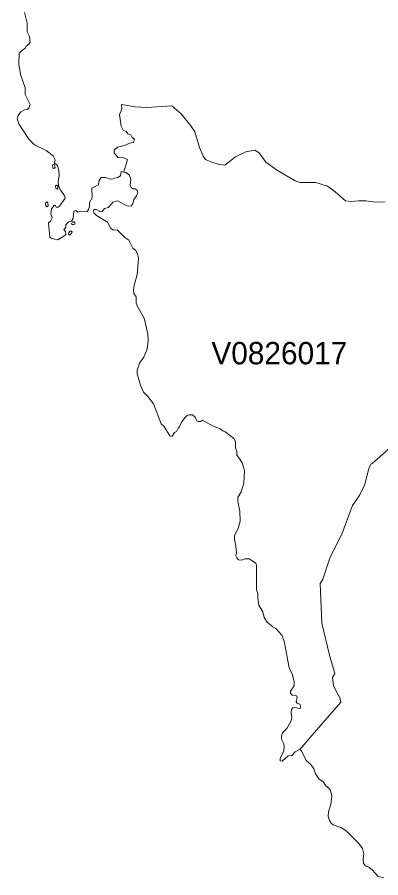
# Model space of a CAD drawing. Extents: x 369010 to 735936, y 6377141 to 6616555.
# Drawn here: x 502458 to 504089, y 6457407 to 6461264 of the extents above; entities that cross this region are included whole.
import ezdxf
from ezdxf.enums import TextEntityAlignment as Align

# ---------------------------------------------------------------- set-up
doc = ezdxf.new("R2010")
doc.units = 0
doc.header["$LTSCALE"] = 40
doc.layers.add('3', color=7, linetype='Continuous', lineweight=13)
doc.layers.add('4', color=7, linetype='Continuous')

msp = doc.modelspace()

# ---------------------------------------------------------------- linework, layer by layer
at = {"layer": '3'}
for points in [[(502490.17, 6461284.38), (502502.09, 6461237.71), (502502.09, 6461198.98), (502513.51, 6461177.96), (502515.66, 6461151.15), (502510.53, 6461143.37), (502497.62, 6461133.6), (502494.64, 6461126.49), (502475.44, 6461112.25), (502467, 6461102.16), (502464.52, 6461053.67), (502472.3, 6461007.33), (502493.98, 6460947.74), (502493.65, 6460916.79), (502516.32, 6460872.77), (502509.7, 6460856.22), (502502.75, 6460850.92), (502490.67, 6460849.1), (502473.62, 6460839.67), (502462.04, 6460823.45)], [(502462.04, 6460823.45), (502457.57, 6460808.06), (502465.18, 6460785.88), (502510.53, 6460716.7), (502534.86, 6460692.21), (502587.32, 6460666.06), (502619.1, 6460642.55), (502627.87, 6460624.85), (502625.72, 6460610.12), (502637.8, 6460598.7), (502644.42, 6460576.68), (502645.42, 6460554.84), (502641.77, 6460525.38), (502643.6, 6460509.32), (502649.88, 6460491.95), (502670.08, 6460463.31), (502672.39, 6460452.56), (502647.73, 6460416.97), (502638.13, 6460410.35), (502632.34, 6460411.84), (502629.03, 6460420.61), (502623.73, 6460420.28), (502610.83, 6460404.89), (502608.67, 6460383.21), (502614.63, 6460364.67), (502607.52, 6460349.28), (502598.74, 6460342.33), (502603.87, 6460278.61), (502612.48, 6460272.16), (502639.95, 6460265.87), (502671.57, 6460285.4), (502675.21, 6460291.19), (502674.88, 6460303.77), (502666.77, 6460311.71), (502676.03, 6460321.81), (502676.03, 6460333.56), (502687.12, 6460346.63), (502701.36, 6460350.44), (502708.8, 6460361.36), (502711.62, 6460395.29), (502720.06, 6460397.44), (502729.99, 6460389.83), (502744.39, 6460394.63), (502770.54, 6460391.98), (502776.83, 6460399.43), (502781.96, 6460415.15), (502782.29, 6460432.86), (502794.04, 6460454.05), (502792.55, 6460497.57), (502822.01, 6460513.3), (502825.65, 6460533.16), (502833.92, 6460545.07), (502853.79, 6460546.07), (502874.31, 6460537.29), (502886.72, 6460538.78), (502894.17, 6460543.09), (502909.89, 6460544.91), (502920.65, 6460553.35), (502924.62, 6460572.88), (502936.7, 6460570.06), (502952.76, 6460626.67), (502936.21, 6460633.12), (502910.55, 6460634.44), (502892.68, 6460654.31), (502893.34, 6460667.38), (502908.07, 6460681.45), (502943.82, 6460690.39), (502962.36, 6460699.32), (502979.07, 6460702.63), (502984.04, 6460716.7), (502973.94, 6460724.98), (502968.15, 6460737.06), (502954.74, 6460741.53), (502946.96, 6460751.79), (502933.56, 6460758.24), (502923.96, 6460776.12), (502917.01, 6460827.75), (502924.79, 6460844.97), (502927.27, 6460858.37), (502925.45, 6460873.1), (502987.35, 6460861.52), (503037.99, 6460859.03), (503151.69, 6460866.98), (503193.23, 6460830.57), (503236.76, 6460776.78), (503255.13, 6460750.13), (503276.15, 6460679.79), (503291.54, 6460640.73), (503302.63, 6460626.83), (503330.77, 6460614.09), (503360.06, 6460605.15), (503390.18, 6460600.68), (503436.86, 6460638.42), (503484.02, 6460660.26), (503523.75, 6460668.7), (503542.94, 6460656.46), (503572.9, 6460614.92), (503626.03, 6460577.18), (503705.14, 6460530.18), (503727.48, 6460522.56)], [(503798.48, 6460523.56), (503767.2, 6460522.56), (503727.48, 6460522.56), (503705.14, 6460530.18), (503626.03, 6460577.18), (503572.9, 6460614.92), (503542.94, 6460656.46), (503523.75, 6460668.7), (503484.02, 6460660.26), (503436.86, 6460638.42), (503390.18, 6460600.68), (503360.06, 6460605.15), (503330.77, 6460614.09), (503302.63, 6460626.83), (503291.54, 6460640.73), (503276.15, 6460679.79), (503255.13, 6460750.13), (503236.76, 6460776.78), (503193.23, 6460830.57), (503151.69, 6460866.98), (503037.99, 6460859.03), (502987.35, 6460861.52), (502925.45, 6460873.1), (502927.27, 6460858.37), (502924.79, 6460844.97), (502917.01, 6460827.75), (502923.96, 6460776.12), (502933.56, 6460758.24), (502946.96, 6460751.79), (502954.74, 6460741.53), (502968.15, 6460737.06), (502973.94, 6460724.98), (502984.04, 6460716.7), (502979.07, 6460702.63), (502962.36, 6460699.32), (502943.82, 6460690.39), (502908.07, 6460681.45), (502893.34, 6460667.38), (502892.68, 6460654.31), (502910.55, 6460634.44), (502936.21, 6460633.12), (502952.76, 6460626.67), (502936.7, 6460570.06)], [(502936.7, 6460570.06), (502947.13, 6460567.75), (502961.86, 6460554.18), (502968.15, 6460536.63), (502964.34, 6460509.99), (502968.48, 6460500.06), (502976.26, 6460494.59), (502987.68, 6460495.42), (502995.79, 6460488.8), (502999.1, 6460478.71), (502992.81, 6460463.81), (502980.56, 6460447.59), (502976.26, 6460427.4), (502968.48, 6460419.12), (502955.24, 6460416.64), (502947.13, 6460419.62), (502908.57, 6460441.3), (502886.39, 6460435.01), (502866.86, 6460410.85), (502848.82, 6460406.05), (502839.39, 6460393.14), (502831.28, 6460390.99), (502811.75, 6460402.24), (502803.97, 6460402.57), (502799.67, 6460398.6), (502801.49, 6460387.68), (502812.91, 6460375.43), (502862.56, 6460344.98), (502878.28, 6460317.01), (502890.2, 6460310.06), (502905.59, 6460310.72), (502940.51, 6460276.13), (502958.88, 6460264.71), (502976.09, 6460228.63), (502989.5, 6460217.71), (502998.6, 6460198.18), (503002.24, 6460180.8), (502995.95, 6460110.29), (502982.71, 6460061.64), (502979.4, 6460041.44), (502980.89, 6460025.39), (502991.98, 6460011.32), (502990.99, 6459981.53), (502997.11, 6459966.8), (503027.4, 6459914.5), (503043.95, 6459844.33), (503045.27, 6459815.37), (503040.64, 6459775.64), (503025.91, 6459740.56), (503006.05, 6459713.41), (502996.12, 6459681.8), (502996.45, 6459665.92), (503010.68, 6459614.11), (503024.09, 6459582.83), (503044.28, 6459563.3), (503068.61, 6459530.53), (503104.19, 6459441.33), (503117.1, 6459428.75), (503142.76, 6459388.2), (503149.04, 6459384.89), (503153.84, 6459386.05), (503163.11, 6459401.94), (503172.22, 6459407.4), (503179.33, 6459421.3), (503186.61, 6459427.59), (503195.39, 6459448.94), (503211.94, 6459470.29), (503220.38, 6459478.4), (503229.98, 6459482.37), (503245.04, 6459481.38), (503256.95, 6459470.95), (503263.08, 6459454.9), (503269.7, 6459451.59), (503280.12, 6459451.92), (503289.89, 6459457.88), (503333.42, 6459432.72), (503368.34, 6459419.15), (503379.76, 6459409.72), (503390.85, 6459405.91), (503429.41, 6459375.46), (503437.52, 6459361.88), (503436.69, 6459333.09), (503442.98, 6459318.69), (503443.31, 6459302.96), (503466.81, 6459267.22), (503477.9, 6459231.63), (503474.92, 6459174.7), (503462.51, 6459136.3), (503447.45, 6459111.64), (503447.12, 6459094.1), (503457.05, 6459050.57), (503458.37, 6459005.39), (503449.27, 6458972.95), (503432.72, 6458941.34), (503432.39, 6458924.46), (503439.34, 6458893.34), (503441.16, 6458862.06), (503439.01, 6458849.15), (503442.65, 6458840.22), (503451.09, 6458831.44)], [(503727.48, 6460522.56), (503767.2, 6460522.56), (503798.48, 6460523.56), (503849.62, 6460506.34), (503885.37, 6460480.69), (503930.72, 6460441.63), (503957.04, 6460438.49), (503989.47, 6460440.31), (504022.08, 6460440.97), (504063.62, 6460435.18), (504108.97, 6460436.5)], [(504108.97, 6460436.5), (504063.62, 6460435.18), (504022.08, 6460440.97), (503989.47, 6460440.31), (503957.04, 6460438.49), (503930.72, 6460441.63), (503885.37, 6460480.69), (503849.62, 6460506.34), (503798.48, 6460523.56)], [(503451.09, 6458831.44), (503464, 6458830.78), (503480.55, 6458836.91), (503499.25, 6458836.91), (503527.88, 6458817.05), (503531.19, 6458806.45), (503531.69, 6458696.06), (503537.15, 6458682.16), (503537.15, 6458659.32), (503542.78, 6458628.7), (503559.33, 6458598.58), (503566.28, 6458572.93), (503580.18, 6458552.24), (503604.84, 6458530.89), (503618.41, 6458524.27), (503645.72, 6458494.15), (503655.98, 6458466.67), (503678.82, 6458347.34), (503692.89, 6458316.06), (503701.17, 6458285.61), (503700.83, 6458266.41), (503684.78, 6458243.24), (503684.62, 6458233.81), (503692.39, 6458224.54), (503711.26, 6458222.39), (503714.08, 6458214.28), (503710.1, 6458197.07), (503714.57, 6458189.95), (503725.99, 6458184.49), (503729.63, 6458177.04), (503728.47, 6458169.1), (503724.01, 6458165.29), (503703.81, 6458170.59), (503694.21, 6458168.6), (503688.75, 6458160.66), (503686.6, 6458147.42), (503689.58, 6458128.22), (503686.6, 6458110.51), (503668.07, 6458076.08), (503648.37, 6458056.22), (503643.4, 6458042.82), (503643.07, 6458028.58), (503653, 6458010.05), (503655.32, 6457998.46), (503653.83, 6457975.13), (503638.11, 6457940.7), (503638.44, 6457931.1), (503646.55, 6457928.79), (503674.19, 6457953.78), (503690.08, 6457954.27), (503705.47, 6457971.82), (503725, 6457981.75), (503725.99, 6457980.92), (503781.27, 6458045.47), (503910.53, 6458193.26), (503906.06, 6458213.12), (503896.3, 6458229.51), (503877.1, 6458267.24), (503871.97, 6458304.48), (503883.55, 6458323.02), (503859.72, 6458404.11), (503825.29, 6458548.6), (503817.68, 6458726.02), (503829.76, 6458745.22), (503859.22, 6458835.09), (503871.47, 6458862.06), (503914.83, 6458946.47), (503935.02, 6459003.4), (503963.16, 6459075.56), (503994.6, 6459123.39), (504017.11, 6459170.07), (504034.33, 6459235.94), (504044.59, 6459260.26), (504050.05, 6459263.91), (504133.79, 6459336.23)], [(504133.79, 6459336.23), (504050.05, 6459263.91), (504044.59, 6459260.26), (504034.33, 6459235.94), (504017.11, 6459170.07), (503994.6, 6459123.39), (503963.16, 6459075.56), (503935.02, 6459003.4), (503914.83, 6458946.47), (503871.47, 6458862.06), (503859.22, 6458835.09), (503829.76, 6458745.22), (503817.68, 6458726.02), (503825.29, 6458548.6), (503859.72, 6458404.11), (503883.55, 6458323.02), (503871.97, 6458304.48), (503877.1, 6458267.24), (503896.3, 6458229.51), (503906.06, 6458213.12), (503910.53, 6458193.26), (503781.27, 6458045.47), (503725.99, 6457980.92), (503733.44, 6457975.13), (503754.46, 6457931.76), (503775.81, 6457914.06), (503788.22, 6457894.69), (503796.66, 6457872.18), (503811.39, 6457850.5), (503830.09, 6457836.93), (503842.01, 6457818.89), (503856.24, 6457808.63), (503863.19, 6457797.87), (503869.48, 6457772.55), (503865.51, 6457735.31), (503854.75, 6457702.38), (503853.43, 6457683.51), (503859.22, 6457662.99), (503867.33, 6457650.9), (503875.77, 6457644.28), (503910.36, 6457632.7), (503932.87, 6457618.8), (503990.96, 6457560.7), (504006.85, 6457537.2), (504013.8, 6457514.69), (504010.49, 6457490.03), (504012.31, 6457470.67), (504020.26, 6457460.57), (504037.64, 6457452.13), (504050.54, 6457441.54), (504078.02, 6457411.75), (504103.51, 6457406.62)]]:
    msp.add_lwpolyline(points, dxfattribs=at)
for points in [[(502623.07, 6460585.79), (502627.87, 6460589.92), (502625.22, 6460602.01), (502621.25, 6460603.83), (502616.12, 6460600.19), (502617.94, 6460587.94)], [(502636.48, 6460493.93), (502640.62, 6460495.75), (502639.79, 6460506.34), (502634.66, 6460510.48), (502630.19, 6460507.5), (502631.68, 6460495.59)], [(502592.62, 6460413.66), (502596.26, 6460419.12), (502595.76, 6460431.7), (502591.46, 6460436.01), (502584.01, 6460429.88), (502585.17, 6460419.95)], [(502709.96, 6460334.22), (502715.59, 6460336.87), (502716.75, 6460342.33), (502712.61, 6460346.47), (502705.66, 6460346.47), (502700.86, 6460338.19), (502703.34, 6460334.88)], [(502695.73, 6460287.88), (502704.17, 6460300.13), (502701.85, 6460304.76), (502695.4, 6460305.26), (502689.44, 6460299.3), (502687.29, 6460291.52), (502690.6, 6460287.88)]]:
    msp.add_lwpolyline(points, close=True, dxfattribs=at)

# ---------------------------------------------------------------- texts
at = {"layer": '4'}
msp.add_text('V0826017', height=100, dxfattribs=at).set_placement((503634.03, 6459708.19), align=Align.CENTER)

doc.saveas('drawing.dxf')
